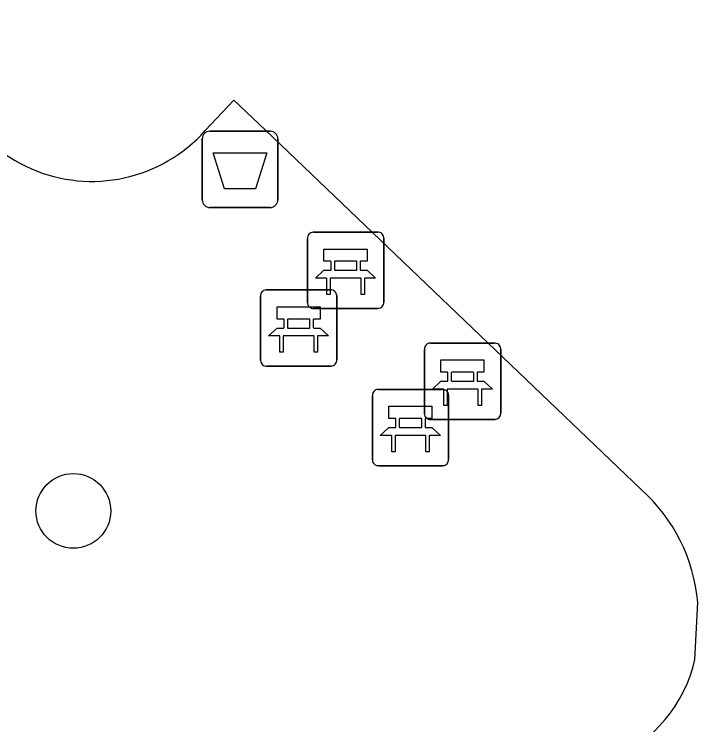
# Model space of a CAD drawing. Extents: x 160732 to 162105, y 387428 to 388479.
# Drawn here: x 160888.94 to 160897.9, y 387860.28 to 387869.58 of the extents above; entities that cross this region are included whole.
import ezdxf

# ---------------------------------------------------------------- set-up
doc = ezdxf.new("R2010")
doc.units = 0
for name, color, linetype in [('IMGEO_Afvalbak', 7, 'Continuous'), ('IMGEO_Bank', 7, 'Continuous'), ('IMGEO_Boom', 7, 'Continuous'), ('IMGEO_Voetpad_open', 7, 'Continuous')]:
    doc.layers.add(name, color=color, linetype=linetype)

msp = doc.modelspace()

# ---------------------------------------------------------------- linework, layer by layer
at = {"layer": 'IMGEO_Afvalbak'}
for p, q in [((160891.5061, 387868.0515), (160892.2959, 387868.0515)), ((160892.2959, 387868.0515), (160891.5061, 387868.0515)), ((160891.4061, 387867.1525), (160891.4061, 387867.9515)), ((160891.4061, 387867.9515), (160891.4061, 387867.1525)), ((160892.3959, 387867.9515), (160892.3959, 387867.1525)), ((160892.3959, 387867.1525), (160892.3959, 387867.9515)), ((160892.2959, 387867.0525), (160891.5061, 387867.0525)), ((160891.5061, 387867.0525), (160892.2959, 387867.0525))]:
    msp.add_line(p, q, dxfattribs=at)
msp.add_lwpolyline([(160891.5488, 387867.7664), (160892.2532, 387867.7664), (160892.1044, 387867.2955), (160891.6976, 387867.2955), (160891.5488, 387867.7664)], dxfattribs=at)
for centre, start, end in [((160891.5061, 387867.9515), 90, 180), ((160891.5061, 387867.9515), 90, 180), ((160892.2959, 387867.9515), 0, 90), ((160892.2959, 387867.9515), 360, 90), ((160891.5061, 387867.1525), 180, 270), ((160891.5061, 387867.1525), 180, 270), ((160892.2959, 387867.1525), 270, 0), ((160892.2959, 387867.1525), 270, 0)]:
    msp.add_arc(centre, 0.1, start, end, dxfattribs=at)
at = {"layer": 'IMGEO_Bank'}
for p, q in [((160892.8579, 387866.7295), (160893.6988, 387866.7295)), ((160893.6988, 387866.7295), (160892.8579, 387866.7295)), ((160892.7835, 387865.8049), (160892.7835, 387866.6458)), ((160892.7835, 387866.6458), (160892.7835, 387865.8049)), ((160893.7825, 387866.6551), (160893.7825, 387865.8142)), ((160893.7825, 387865.8142), (160893.7825, 387866.6551)), ((160893.0921, 387866.2364), (160893.0921, 387866.3416)), ((160893.1357, 387866.3416), (160893.1357, 387866.2364)), ((160893.424, 387866.348), (160893.142, 387866.348)), ((160893.4303, 387866.2364), (160893.4303, 387866.3416)), ((160893.4739, 387866.3416), (160893.4739, 387866.2364)), ((160893.142, 387866.23), (160893.424, 387866.23)), ((160893.4798, 387866.1277), (160893.0867, 387866.1277)), ((160892.2429, 387865.9735), (160893.0838, 387865.9735)), ((160893.0838, 387865.9735), (160892.2429, 387865.9735)), ((160892.1685, 387865.0489), (160892.1685, 387865.8898)), ((160892.1685, 387865.8898), (160892.1685, 387865.0489)), ((160893.1675, 387865.8991), (160893.1675, 387865.0582)), ((160893.1675, 387865.0582), (160893.1675, 387865.8991)), ((160893.7081, 387865.7305), (160892.8672, 387865.7305)), ((160892.8672, 387865.7305), (160893.7081, 387865.7305)), ((160892.4771, 387865.4804), (160892.4771, 387865.5856)), ((160892.5207, 387865.5856), (160892.5207, 387865.4804)), ((160892.809, 387865.592), (160892.527, 387865.592)), ((160892.8153, 387865.4804), (160892.8153, 387865.5856)), ((160892.8589, 387865.5856), (160892.8589, 387865.4804)), ((160892.527, 387865.474), (160892.809, 387865.474)), ((160892.8648, 387865.3717), (160892.4717, 387865.3717)), ((160894.3155, 387864.3519), (160894.3155, 387865.1928)), ((160894.3155, 387865.1928), (160894.3155, 387864.3519)), ((160894.3899, 387865.2765), (160895.2308, 387865.2765)), ((160895.2308, 387865.2765), (160894.3899, 387865.2765)), ((160895.3145, 387865.2021), (160895.3145, 387864.3612)), ((160895.3145, 387864.3612), (160895.3145, 387865.2021)), ((160893.0931, 387864.9745), (160892.2522, 387864.9745)), ((160892.2522, 387864.9745), (160893.0931, 387864.9745)), ((160894.6241, 387864.7834), (160894.6241, 387864.8886)), ((160894.6677, 387864.8886), (160894.6677, 387864.7834)), ((160894.956, 387864.895), (160894.674, 387864.895)), ((160894.9623, 387864.7834), (160894.9623, 387864.8886)), ((160895.0059, 387864.8886), (160895.0059, 387864.7834)), ((160894.674, 387864.777), (160894.956, 387864.777)), ((160893.7079, 387864.6705), (160894.5488, 387864.6705)), ((160894.5488, 387864.6705), (160893.7079, 387864.6705)), ((160895.0118, 387864.6747), (160894.6187, 387864.6747)), ((160893.6335, 387863.7459), (160893.6335, 387864.5868)), ((160893.6335, 387864.5868), (160893.6335, 387863.7459)), ((160894.6325, 387864.5961), (160894.6325, 387863.7552)), ((160894.6325, 387863.7552), (160894.6325, 387864.5961)), ((160893.9421, 387864.1774), (160893.9421, 387864.2826)), ((160893.9857, 387864.2826), (160893.9857, 387864.1774)), ((160894.274, 387864.289), (160893.992, 387864.289)), ((160894.2803, 387864.1774), (160894.2803, 387864.2826)), ((160894.3239, 387864.2826), (160894.3239, 387864.1774)), ((160895.2401, 387864.2775), (160894.3992, 387864.2775)), ((160894.3992, 387864.2775), (160895.2401, 387864.2775)), ((160893.992, 387864.171), (160894.274, 387864.171)), ((160894.3298, 387864.0687), (160893.9367, 387864.0687)), ((160894.5581, 387863.6715), (160893.7172, 387863.6715)), ((160893.7172, 387863.6715), (160894.5581, 387863.6715))]:
    msp.add_line(p, q, dxfattribs=at)
for points in [[(160893.0857, 387866.348), (160892.9996, 387866.348), (160892.9996, 387866.509), (160893.5635, 387866.509), (160893.5635, 387866.348), (160893.4803, 387866.348)], [(160893.0304, 387866.1277), (160892.888, 387866.1277), (160892.9996, 387866.23), (160893.0857, 387866.23)], [(160893.4803, 387866.23), (160893.5635, 387866.23), (160893.6751, 387866.1277), (160893.5361, 387866.1277)], [(160893.0804, 387866.1213), (160893.0804, 387865.9138), (160893.0368, 387865.9138), (160893.0368, 387866.1213)], [(160893.5297, 387866.1213), (160893.5297, 387865.9138), (160893.4861, 387865.9138), (160893.4861, 387866.1213)], [(160892.4707, 387865.592), (160892.3846, 387865.592), (160892.3846, 387865.753), (160892.9485, 387865.753), (160892.9485, 387865.592), (160892.8653, 387865.592)], [(160892.4154, 387865.3717), (160892.273, 387865.3717), (160892.3846, 387865.474), (160892.4707, 387865.474)], [(160892.8653, 387865.474), (160892.9485, 387865.474), (160893.0601, 387865.3717), (160892.9211, 387865.3717)], [(160892.4654, 387865.3653), (160892.4654, 387865.1578), (160892.4218, 387865.1578), (160892.4218, 387865.3653)], [(160892.9147, 387865.3653), (160892.9147, 387865.1578), (160892.8711, 387865.1578), (160892.8711, 387865.3653)], [(160894.6177, 387864.895), (160894.5316, 387864.895), (160894.5316, 387865.056), (160895.0955, 387865.056), (160895.0955, 387864.895), (160895.0123, 387864.895)], [(160894.5624, 387864.6747), (160894.42, 387864.6747), (160894.5316, 387864.777), (160894.6177, 387864.777)], [(160895.0123, 387864.777), (160895.0955, 387864.777), (160895.2071, 387864.6747), (160895.0681, 387864.6747)], [(160894.6124, 387864.6683), (160894.6124, 387864.4608), (160894.5688, 387864.4608), (160894.5688, 387864.6683)], [(160895.0617, 387864.6683), (160895.0617, 387864.4608), (160895.0181, 387864.4608), (160895.0181, 387864.6683)], [(160893.9357, 387864.289), (160893.8496, 387864.289), (160893.8496, 387864.45), (160894.4135, 387864.45), (160894.4135, 387864.289), (160894.3303, 387864.289)], [(160893.8804, 387864.0687), (160893.738, 387864.0687), (160893.8496, 387864.171), (160893.9357, 387864.171)], [(160894.3303, 387864.171), (160894.4135, 387864.171), (160894.5251, 387864.0687), (160894.3861, 387864.0687)], [(160893.9304, 387864.0623), (160893.9304, 387863.8548), (160893.8868, 387863.8548), (160893.8868, 387864.0623)], [(160894.3797, 387864.0623), (160894.3797, 387863.8548), (160894.3361, 387863.8548), (160894.3361, 387864.0623)]]:
    msp.add_lwpolyline(points, dxfattribs=at)
for centre, radius, start, end in [((160892.8612, 387866.6516), 0.0779, 92.4484, 184.28452), ((160892.8612, 387866.6516), 0.0779, 92.4484, 184.28452), ((160893.7046, 387866.6518), 0.0779, 2.4484, 94.28452), ((160893.7046, 387866.6518), 0.0779, 2.4484, 94.28452), ((160893.0854, 387866.3413), 0.00671, 2.89567, 87.10433), ((160893.1424, 387866.3413), 0.00671, 92.89567, 177.10433), ((160893.4236, 387866.3413), 0.00671, 2.89567, 87.10433), ((160893.4806, 387866.3413), 0.00671, 92.89567, 177.10433), ((160893.0854, 387866.2367), 0.00671, 272.89567, 357.10433), ((160893.1424, 387866.2367), 0.00671, 182.89567, 267.10433), ((160893.4236, 387866.2367), 0.00671, 272.89567, 357.10433), ((160893.4806, 387866.2367), 0.00671, 182.89567, 267.10433), ((160893.0301, 387866.121), 0.00671, 2.89567, 87.10433), ((160893.0871, 387866.121), 0.00671, 92.89567, 177.10433), ((160893.4794, 387866.121), 0.00671, 2.89567, 87.10433), ((160893.5364, 387866.121), 0.00671, 92.89567, 177.10433), ((160892.2462, 387865.8956), 0.0779, 92.4484, 184.28452), ((160892.2462, 387865.8956), 0.0779, 92.4484, 184.28452), ((160893.0896, 387865.8958), 0.0779, 2.4484, 94.28452), ((160893.0896, 387865.8958), 0.0779, 2.4484, 94.28452), ((160892.8614, 387865.8082), 0.0779, 182.4484, 274.28452), ((160892.8614, 387865.8082), 0.0779, 182.4484, 274.28452), ((160893.7048, 387865.8084), 0.0779, 272.4484, 4.28452), ((160893.7048, 387865.8084), 0.0779, 272.4484, 4.28452), ((160892.4704, 387865.5853), 0.00671, 2.89567, 87.10433), ((160892.5274, 387865.5853), 0.00671, 92.89567, 177.10433), ((160892.8086, 387865.5853), 0.00671, 2.89567, 87.10433), ((160892.8656, 387865.5853), 0.00671, 92.89567, 177.10433), ((160892.4704, 387865.4807), 0.00671, 272.89567, 357.10433), ((160892.5274, 387865.4807), 0.00671, 182.89567, 267.10433), ((160892.8086, 387865.4807), 0.00671, 272.89567, 357.10433), ((160892.8656, 387865.4807), 0.00671, 182.89567, 267.10433), ((160892.4151, 387865.365), 0.00671, 2.89567, 87.10433), ((160892.4721, 387865.365), 0.00671, 92.89567, 177.10433), ((160892.8644, 387865.365), 0.00671, 2.89567, 87.10433), ((160892.9214, 387865.365), 0.00671, 92.89567, 177.10433), ((160894.3932, 387865.1986), 0.0779, 92.4484, 184.28452), ((160894.3932, 387865.1986), 0.0779, 92.4484, 184.28452), ((160895.2366, 387865.1988), 0.0779, 2.4484, 94.28452), ((160895.2366, 387865.1988), 0.0779, 2.4484, 94.28452), ((160892.2464, 387865.0522), 0.0779, 182.4484, 274.28452), ((160892.2464, 387865.0522), 0.0779, 182.4484, 274.28452), ((160893.0898, 387865.0524), 0.0779, 272.4484, 4.28452), ((160893.0898, 387865.0524), 0.0779, 272.4484, 4.28452), ((160894.6174, 387864.8883), 0.00671, 2.89567, 87.10433), ((160894.6744, 387864.8883), 0.00671, 92.89567, 177.10433), ((160894.9556, 387864.8883), 0.00671, 2.89567, 87.10433), ((160895.0126, 387864.8883), 0.00671, 92.89567, 177.10433), ((160894.6174, 387864.7837), 0.00671, 272.89567, 357.10433), ((160894.6744, 387864.7837), 0.00671, 182.89567, 267.10433), ((160894.9556, 387864.7837), 0.00671, 272.89567, 357.10433), ((160895.0126, 387864.7837), 0.00671, 182.89567, 267.10433), ((160893.7112, 387864.5926), 0.0779, 92.4484, 184.28452), ((160893.7112, 387864.5926), 0.0779, 92.4484, 184.28452), ((160894.5546, 387864.5928), 0.0779, 2.4484, 94.28452), ((160894.5546, 387864.5928), 0.0779, 2.4484, 94.28452), ((160894.5621, 387864.668), 0.00671, 2.89567, 87.10433), ((160894.6191, 387864.668), 0.00671, 92.89567, 177.10433), ((160895.0114, 387864.668), 0.00671, 2.89567, 87.10433), ((160895.0684, 387864.668), 0.00671, 92.89567, 177.10433), ((160894.3934, 387864.3552), 0.0779, 182.4484, 274.28452), ((160894.3934, 387864.3552), 0.0779, 182.4484, 274.28452), ((160895.2368, 387864.3554), 0.0779, 272.4484, 4.28452), ((160895.2368, 387864.3554), 0.0779, 272.4484, 4.28452), ((160893.9354, 387864.2823), 0.00671, 2.89567, 87.10433), ((160893.9924, 387864.2823), 0.00671, 92.89567, 177.10433), ((160894.2736, 387864.2823), 0.00671, 2.89567, 87.10433), ((160894.3306, 387864.2823), 0.00671, 92.89567, 177.10433), ((160893.9354, 387864.1777), 0.00671, 272.89567, 357.10433), ((160893.9924, 387864.1777), 0.00671, 182.89567, 267.10433), ((160894.2736, 387864.1777), 0.00671, 272.89567, 357.10433), ((160894.3306, 387864.1777), 0.00671, 182.89567, 267.10433), ((160893.8801, 387864.062), 0.00671, 2.89567, 87.10433), ((160893.9371, 387864.062), 0.00671, 92.89567, 177.10433), ((160894.3294, 387864.062), 0.00671, 2.89567, 87.10433), ((160894.3864, 387864.062), 0.00671, 92.89567, 177.10433), ((160893.7114, 387863.7492), 0.0779, 182.4484, 274.28452), ((160893.7114, 387863.7492), 0.0779, 182.4484, 274.28452), ((160894.5548, 387863.7494), 0.0779, 272.4484, 4.28452), ((160894.5548, 387863.7494), 0.0779, 272.4484, 4.28452)]:
    msp.add_arc(centre, radius, start, end, dxfattribs=at)
at = {"layer": 'IMGEO_Boom'}
msp.add_circle((160889.717, 387863.079), 0.4892, dxfattribs=at)
at = {"layer": 'IMGEO_Voetpad_open'}
for points in [[(160897.153, 387863.358), (160892.229, 387868.068), (160891.821, 387868.458), (160891.445, 387868.06)], [(160897.858, 387861.131), (160897.896, 387861.88)]]:
    msp.add_lwpolyline(points, dxfattribs=at)
for centre, radius, start, end in [((160889.96, 387869.3847), 1.99, 174.2512, 318.26643), ((160895.6816, 387861.6925), 2.2223, 4.83854, 48.53939), ((160896.0406, 387861.5442), 1.8637, 292.8709, 347.19028)]:
    msp.add_arc(centre, radius, start, end, dxfattribs=at)

doc.saveas('drawing.dxf')
